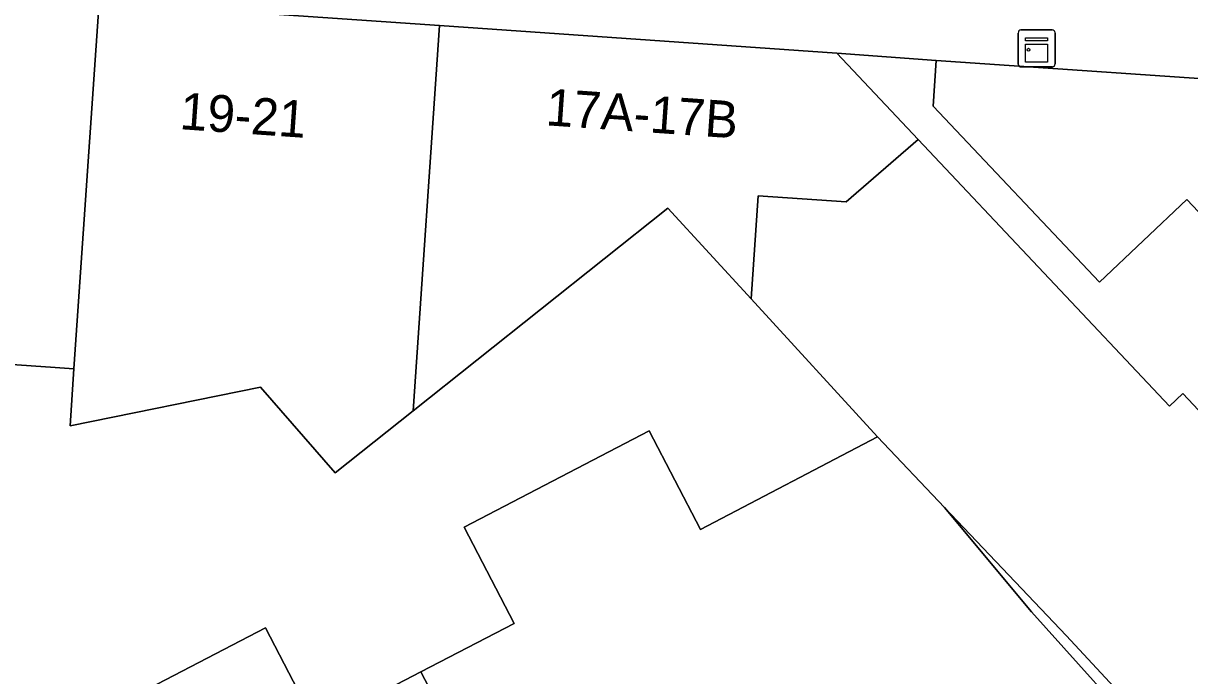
# Model space of a CAD drawing. Extents: x 159960 to 160866, y 382700 to 383354.
# Drawn here: x 160800.26 to 160831.85, y 382915.25 to 382932.93 of the extents above; entities that cross this region are included whole.
import ezdxf

# ---------------------------------------------------------------- set-up
doc = ezdxf.new("R2010")
doc.units = 0
for name, color, linetype in [('IMGEO_Erf', 7, 'Continuous'), ('IMGEO_Kast', 7, 'Continuous'), ('IMGEO_Muur', 7, 'Continuous'), ('IMGEO_Pand', 7, 'Continuous'), ('IMGEO_Pand_nummerreeks', 7, 'Continuous'), ('IMGEO_Voetpad_open', 7, 'Continuous')]:
    doc.layers.add(name, color=color, linetype=linetype)

msp = doc.modelspace()

# ---------------------------------------------------------------- linework, layer by layer
at = {"layer": 'IMGEO_Erf'}
for points in [[(160824.978, 382931.914), (160822.286, 382932.121), (160824.489, 382929.78), (160831.295, 382922.549), (160831.659, 382922.892), (160833.076, 382921.383), (160838.285, 382915.781), (160839.16, 382916.209), (160833.723, 382921.985), (160833.435, 382922.291), (160835.478, 382924.225), (160831.767, 382928.148), (160829.406, 382925.914), (160824.894, 382930.684)], [(160831.31, 382913.312), (160828.506, 382916.323), (160825.205, 382919.809), (160827.563, 382916.979), (160830.987, 382913.163)]]:
    msp.add_lwpolyline(points, close=True, dxfattribs=at)
msp.add_lwpolyline([(160801.852, 382913.959), (160806.811, 382916.541), (160808.196, 382913.879), (160811.023, 382915.35), (160813.547, 382916.664), (160812.192, 382919.268), (160817.209, 382921.88), (160818.6, 382919.207), (160823.394, 382921.721), (160819.967, 382925.459), (160817.71, 382927.92), (160810.816, 382922.426), (160808.703, 382920.742), (160806.676, 382923.065), (160801.521, 382922.02), (160801.627, 382923.566), (160801.115, 382923.601), (160795.907, 382923.956), (160790.186, 382924.345), (160784.464, 382924.735), (160784.244, 382924.75), (160784.212, 382924.284), (160778.712, 382924.659)], dxfattribs=at)
at = {"layer": 'IMGEO_Kast'}
for p, q in [((160827.201, 382931.821), (160827.201, 382932.662)), ((160827.201, 382932.662), (160827.201, 382931.821)), ((160827.276, 382932.746), (160828.117, 382932.746)), ((160828.117, 382932.746), (160827.276, 382932.746)), ((160828.201, 382932.671), (160828.201, 382931.83)), ((160828.201, 382931.83), (160828.201, 382932.671)), ((160828.126, 382931.746), (160827.285, 382931.746)), ((160827.285, 382931.746), (160828.126, 382931.746))]:
    msp.add_line(p, q, dxfattribs=at)
for points in [[(160827.396, 382932.536), (160827.996, 382932.536), (160827.996, 382932.451), (160827.396, 382932.451), (160827.396, 382932.536)], [(160827.396, 382932.361), (160827.996, 382932.361), (160827.996, 382931.872), (160827.396, 382931.872), (160827.396, 382932.361)]]:
    msp.add_lwpolyline(points, dxfattribs=at)
msp.add_circle((160827.48, 382932.21), 0.0377, dxfattribs=at)
for centre, start, end in [((160827.279, 382932.668), 92.4484, 184.2845), ((160827.279, 382932.668), 92.4484, 184.2845), ((160828.123, 382932.668), 2.4484, 94.2845), ((160828.123, 382932.668), 2.4484, 94.2845), ((160827.279, 382931.824), 182.4484, 274.2845), ((160827.279, 382931.824), 182.4484, 274.2845), ((160828.123, 382931.824), 272.4484, 4.2845), ((160828.123, 382931.824), 272.4484, 4.2845)]:
    msp.add_arc(centre, 0.0779, start, end, dxfattribs=at)
at = {"layer": 'IMGEO_Muur'}
msp.add_lwpolyline([(160822.286, 382932.121), (160824.978, 382931.914)], dxfattribs=at)
at = {"layer": 'IMGEO_Pand'}
for points in [[(160802.307, 382933.498), (160799.161, 382933.712), (160796.587, 382933.887), (160795.907, 382923.956), (160801.115, 382923.601), (160801.627, 382923.566)], [(160811.531, 382932.869), (160802.307, 382933.498), (160801.627, 382923.566), (160801.521, 382922.02), (160806.676, 382923.065), (160808.703, 382920.742), (160810.816, 382922.426)], [(160824.489, 382929.78), (160822.286, 382932.121), (160811.531, 382932.869), (160810.816, 382922.426), (160817.71, 382927.92), (160819.967, 382925.459), (160820.155, 382928.248), (160822.546, 382928.086)], [(160844.535, 382918.837), (160834.37, 382929.768), (160834.472, 382931.264), (160824.978, 382931.914), (160824.894, 382930.684), (160829.406, 382925.914), (160831.767, 382928.148), (160835.478, 382924.225), (160833.435, 382922.291), (160833.723, 382921.985), (160839.16, 382916.209), (160844.037, 382918.595)], [(160823.394, 382921.721), (160825.205, 382919.809), (160828.506, 382916.323), (160831.31, 382913.312), (160831.913, 382912.664), (160838.285, 382915.781), (160833.076, 382921.383), (160831.659, 382922.892), (160831.295, 382922.549), (160824.489, 382929.78), (160822.546, 382928.086), (160820.155, 382928.248), (160819.967, 382925.459)], [(160823.394, 382921.721), (160818.6, 382919.207), (160817.209, 382921.88), (160812.192, 382919.268), (160813.547, 382916.664), (160811.023, 382915.35), (160816.167, 382905.466), (160820.366, 382907.652), (160820.581, 382907.237), (160822.642, 382908.31), (160822.433, 382908.711), (160830.987, 382913.163), (160827.563, 382916.979), (160825.205, 382919.809)], [(160816.167, 382905.466), (160811.023, 382915.35), (160808.196, 382913.879), (160806.811, 382916.541), (160801.852, 382913.959), (160803.211, 382911.347), (160800.421, 382909.868), (160803.25, 382904.453), (160805.559, 382900.017), (160809.915, 382902.284), (160810.145, 382901.842), (160812.169, 382902.896), (160811.969, 382903.281)]]:
    msp.add_lwpolyline(points, close=True, dxfattribs=at)
at = {"layer": 'IMGEO_Voetpad_open'}
msp.add_lwpolyline([(160799.676, 382941.302), (160799.412, 382937.413), (160799.161, 382933.712), (160802.307, 382933.498), (160811.531, 382932.869), (160822.286, 382932.121), (160824.978, 382931.914), (160834.472, 382931.264), (160838.19, 382931.009), (160840.179, 382930.873), (160842.038, 382929.974), (160848.666, 382922.7), (160851.53, 382921.821)], dxfattribs=at)

# ---------------------------------------------------------------- texts
at = {"layer": 'IMGEO_Pand_nummerreeks'}
for s, rotation, p in [('19-21', 356.0179, (160804.471, 382930.059)), ('17A-17B', 356.0237, (160814.387, 382930.164))]:
    msp.add_text(s, height=1, rotation=rotation, dxfattribs=at).set_placement(p)

doc.saveas('drawing.dxf')
